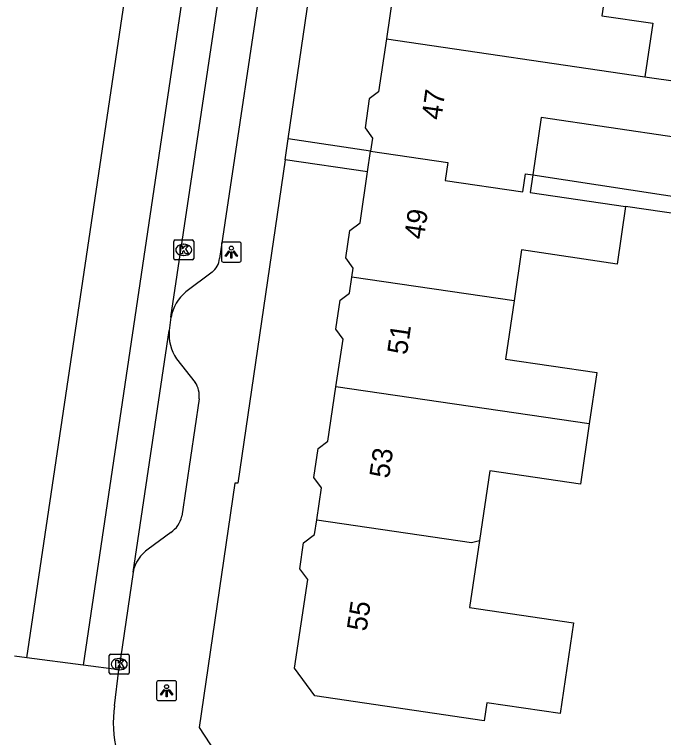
# Model space of a CAD drawing. Extents: x 162250 to 162654, y 380744 to 381605.
# Drawn here: x 162321.06 to 162353.49, y 381375.24 to 381411.35 of the extents above; entities that cross this region are included whole.
import ezdxf

# ---------------------------------------------------------------- set-up
doc = ezdxf.new("R2010")
doc.units = 0
for name, color, linetype in [('IMGEO_Kolk', 7, 'Continuous'), ('IMGEO_Lichtpunt', 7, 'Continuous'), ('IMGEO_Pand', 7, 'Continuous'), ('IMGEO_Pand_nummerreeks', 7, 'Continuous'), ('IMGEO_Rijbaan_lokaal_gesloten', 7, 'Continuous'), ('IMGEO_Rijbaan_lokaal_open', 7, 'Continuous'), ('IMGEO_Voetpad_open', 7, 'Continuous')]:
    doc.layers.add(name, color=color, linetype=linetype)

msp = doc.modelspace()

# ---------------------------------------------------------------- linework, layer by layer
at = {"layer": 'IMGEO_Kolk'}
for p, q in [((162329.087, 381400.092), (162329.939, 381400.092)), ((162329.012, 381399.166), (162329.012, 381400.018)), ((162329.5, 381399.872), (162329.525, 381399.872)), ((162330.013, 381400.018), (162330.013, 381399.166)), ((162329.523, 381399.312), (162329.498, 381399.312)), ((162329.939, 381399.092), (162329.087, 381399.092)), ((162325.794, 381378.476), (162325.794, 381379.328)), ((162325.869, 381379.402), (162326.721, 381379.402)), ((162326.282, 381379.182), (162326.307, 381379.182)), ((162326.795, 381379.328), (162326.795, 381378.476)), ((162326.721, 381378.402), (162325.869, 381378.402)), ((162326.305, 381378.622), (162326.28, 381378.622))]:
    msp.add_line(p, q, dxfattribs=at)
for points in [[(162329.087, 381400.092), (162329.939, 381400.092)], [(162329.012, 381399.166), (162329.012, 381400.018)], [(162329.333, 381399.792), (162329.456, 381399.792), (162329.456, 381399.641), (162329.586, 381399.792), (162329.75, 381399.792), (162329.604, 381399.641), (162329.757, 381399.392), (162329.605, 381399.392), (162329.52, 381399.556), (162329.456, 381399.489), (162329.456, 381399.392), (162329.333, 381399.392), (162329.333, 381399.792)], [(162330.013, 381400.018), (162330.013, 381399.166)], [(162329.939, 381399.092), (162329.087, 381399.092)], [(162325.794, 381378.476), (162325.794, 381379.328)], [(162325.869, 381379.402), (162326.721, 381379.402)], [(162326.115, 381379.102), (162326.238, 381379.102), (162326.238, 381378.951), (162326.368, 381379.102), (162326.532, 381379.102), (162326.386, 381378.951), (162326.539, 381378.702), (162326.387, 381378.702), (162326.302, 381378.866), (162326.238, 381378.799), (162326.238, 381378.702), (162326.115, 381378.702), (162326.115, 381379.102)], [(162326.795, 381379.328), (162326.795, 381378.476)], [(162326.721, 381378.402), (162325.869, 381378.402)]]:
    msp.add_lwpolyline(points, dxfattribs=at)
for centre, start, end in [((162329.089, 381400.016), 91.552, 178.448), ((162329.089, 381400.016), 91.552, 178.448), ((162329.937, 381400.016), 1.552, 88.448), ((162329.937, 381400.016), 1.552, 88.448), ((162329.089, 381399.168), 181.552, 268.448), ((162329.089, 381399.168), 181.552, 268.448), ((162329.937, 381399.168), 271.552, 358.448), ((162329.937, 381399.168), 271.552, 358.448), ((162325.871, 381379.326), 91.552, 178.448), ((162325.871, 381379.326), 91.552, 178.448), ((162326.719, 381379.326), 1.552, 88.448), ((162326.719, 381379.326), 1.552, 88.448), ((162325.871, 381378.478), 181.552, 268.448), ((162325.871, 381378.478), 181.552, 268.448), ((162326.719, 381378.478), 271.552, 358.448), ((162326.719, 381378.478), 271.552, 358.448)]:
    msp.add_arc(centre, 0.0765, start, end, dxfattribs=at)
for centre, major_axis, ratio, start_param, end_param in [((162329.499, 381399.592), (-0.387, 0.002), 0.722429, 4.712389, 7.853982), ((162329.524, 381399.592), (-0.39, 0.002), 0.717154, 1.570796, 4.712389), ((162326.281, 381378.902), (-0.387, 0.002), 0.722429, 4.712389, 7.853982), ((162326.306, 381378.902), (-0.39, 0.002), 0.717154, 1.570796, 4.712389)]:
    msp.add_ellipse(centre, major_axis=major_axis, ratio=ratio, start_param=start_param, end_param=end_param, dxfattribs=at)
at = {"layer": 'IMGEO_Lichtpunt'}
for p, q in [((162331.395, 381399.884), (162331.395, 381399.077)), ((162331.395, 381399.884), (162331.395, 381399.077)), ((162332.297, 381399.979), (162331.489, 381399.979)), ((162332.297, 381399.979), (162331.489, 381399.979)), ((162332.391, 381399.077), (162332.391, 381399.884)), ((162332.391, 381399.077), (162332.391, 381399.884)), ((162331.489, 381398.983), (162332.297, 381398.983)), ((162331.489, 381398.983), (162332.297, 381398.983)), ((162329.061, 381378.076), (162328.253, 381378.076)), ((162329.061, 381378.076), (162328.253, 381378.076)), ((162328.159, 381377.981), (162328.159, 381377.174)), ((162328.159, 381377.981), (162328.159, 381377.174)), ((162329.155, 381377.174), (162329.155, 381377.981)), ((162329.155, 381377.174), (162329.155, 381377.981)), ((162328.253, 381377.08), (162329.061, 381377.08)), ((162328.253, 381377.08), (162329.061, 381377.08))]:
    msp.add_line(p, q, dxfattribs=at)
for points in [[(162331.769, 381399.548), (162331.808, 381399.52), (162331.62, 381399.258), (162331.582, 381399.285), (162331.769, 381399.548)], [(162331.871, 381399.5), (162331.918, 381399.5), (162331.918, 381399.178), (162331.871, 381399.178), (162331.871, 381399.5)], [(162331.981, 381399.52), (162332.019, 381399.547), (162332.206, 381399.285), (162332.167, 381399.257), (162331.981, 381399.52)], [(162328.533, 381377.645), (162328.572, 381377.617), (162328.384, 381377.355), (162328.346, 381377.382), (162328.533, 381377.645)], [(162328.745, 381377.617), (162328.783, 381377.644), (162328.97, 381377.382), (162328.931, 381377.354), (162328.745, 381377.617)], [(162328.635, 381377.597), (162328.682, 381377.597), (162328.682, 381377.275), (162328.635, 381377.275), (162328.635, 381377.597)]]:
    msp.add_lwpolyline(points, dxfattribs=at)
for centre in [(162331.894, 381399.682), (162328.658, 381377.779)]:
    msp.add_circle(centre, 0.0994, dxfattribs=at)
for centre, start, end in [((162331.489, 381399.884), 90, 180), ((162331.489, 381399.884), 90, 180), ((162332.297, 381399.884), 0, 90), ((162332.297, 381399.884), 0, 90), ((162331.489, 381399.077), 180, 270), ((162331.489, 381399.077), 180, 270), ((162332.297, 381399.077), 270, 0), ((162332.297, 381399.077), 270, 360), ((162328.253, 381377.981), 90, 180), ((162328.253, 381377.981), 90, 180), ((162329.061, 381377.981), 0, 90), ((162329.061, 381377.981), 0, 90), ((162328.253, 381377.174), 180, 270), ((162328.253, 381377.174), 180, 270), ((162329.061, 381377.174), 270, 0), ((162329.061, 381377.174), 270, 360)]:
    msp.add_arc(centre, 0.0946, start, end, dxfattribs=at)
at = {"layer": 'IMGEO_Pand'}
for points in [[(162340.6, 381416.724), (162340.321, 381414.841), (162339.852, 381414.492), (162339.639, 381413.054), (162340.001, 381412.566), (162339.641, 381410.127)], [(162348.734, 381415.534), (162348.599, 381414.289), (162350.805, 381413.95), (162350.768, 381413.723), (162350.412, 381411.289), (162352.951, 381410.914), (162352.555, 381408.238)], [(162339.641, 381410.127), (162339.25, 381407.481), (162338.788, 381407.138), (162338.573, 381405.685), (162338.949, 381405.179), (162338.853, 381404.529)], [(162339.641, 381410.127), (162352.555, 381408.238)], [(162352.555, 381408.238), (162354.32, 381407.98), (162354.536, 381407.946), (162354.13, 381405.202), (162347.377, 381406.2), (162346.955, 381403.343)], [(162338.699, 381403.489), (162338.853, 381404.529)], [(162338.853, 381404.529), (162342.712, 381403.964), (162342.579, 381403.056), (162346.457, 381402.489), (162346.59, 381403.397), (162346.955, 381403.343)], [(162337.919, 381398.234), (162337.986, 381398.684), (162337.606, 381399.195), (162337.808, 381400.561), (162338.323, 381400.943), (162338.699, 381403.489)], [(162346.955, 381403.343), (162346.825, 381402.46), (162351.59, 381401.756)], [(162351.59, 381401.756), (162351.165, 381398.884), (162346.399, 381399.588), (162346.024, 381397.048)], [(162337.122, 381392.761), (162337.473, 381395.14), (162337.112, 381395.626), (162337.327, 381397.082), (162337.801, 381397.434), (162337.919, 381398.234)], [(162346.024, 381397.048), (162337.919, 381398.234)], [(162346.024, 381397.048), (162345.595, 381394.143), (162350.157, 381393.469), (162349.779, 381390.908)], [(162336.163, 381386.115), (162336.399, 381387.712), (162336.013, 381388.232), (162336.226, 381389.674), (162336.72, 381390.041), (162337.122, 381392.761)], [(162349.779, 381390.908), (162337.122, 381392.761)], [(162349.779, 381390.908), (162349.334, 381387.89), (162344.808, 381388.559), (162344.295, 381385.086)], [(162344.295, 381385.086), (162343.8, 381381.738), (162348.988, 381380.972), (162348.321, 381376.436), (162344.66, 381376.975), (162344.528, 381376.079), (162336.071, 381377.329), (162335.056, 381378.696), (162335.711, 381383.129), (162335.309, 381383.67), (162335.501, 381384.968), (162336.054, 381385.378), (162336.163, 381386.115)], [(162336.163, 381386.115), (162343.896, 381384.983), (162344.295, 381385.086)]]:
    msp.add_lwpolyline(points, dxfattribs=at)
at = {"layer": 'IMGEO_Rijbaan_lokaal_gesloten'}
for points in [[(162321.673, 381379.215), (162345.986, 381542.729)], [(162348.846, 381542.303), (162344.03, 381510.414), (162324.497, 381378.848)], [(162328.878, 381396.23), (162335.68, 381441.768)], [(162328.878, 381396.23), (162328.79, 381395.572)], [(162326.988, 381383.502), (162328.79, 381395.572)], [(162326.988, 381383.502), (162326.277, 381378.617)]]:
    msp.add_lwpolyline(points, dxfattribs=at)
at = {"layer": 'IMGEO_Rijbaan_lokaal_open'}
for points in [[(162321.673, 381379.215), (162321.057, 381379.295), (162321.057, 381379.295)], [(162324.497, 381378.848), (162321.673, 381379.215)], [(162326.277, 381378.617), (162324.497, 381378.848)], [(162326.057, 381376.827), (162326.277, 381378.617)]]:
    msp.add_lwpolyline(points, dxfattribs=at)
msp.add_arc((162331.617, 381375.985), 5.623, 171.3899, 264.7176, dxfattribs=at)
at = {"layer": 'IMGEO_Voetpad_open'}
for points in [[(162337.12, 381438.08), (162336.991, 381437.217), (162336.334, 381432.816), (162331.307, 381399.157)], [(162334.728, 381405.133), (162338.89, 381433.553)], [(162334.576, 381404.093), (162334.728, 381405.133)], [(162338.853, 381404.529), (162334.728, 381405.133)], [(162334.576, 381404.093), (162332.211, 381387.945), (162332.068, 381387.938), (162330.281, 381375.735), (162331.101, 381374.491)], [(162338.699, 381403.489), (162334.576, 381404.093)], [(162346.955, 381403.343), (162373.077, 381399.345)], [(162360.858, 381400.414), (162351.59, 381401.756)], [(162330.928, 381398.477), (162329.621, 381397.5)], [(162329.156, 381394.151), (162330.094, 381392.976)], [(162330.287, 381392.156), (162329.418, 381386.291)], [(162328.862, 381385.485), (162327.738, 381384.647)]]:
    msp.add_lwpolyline(points, dxfattribs=at)
for centre, radius, start, end in [((162330.281, 381399.283), 1.034, 308.7422, 352.9913), ((162331.004, 381395.839), 2.161, 129.7702, 169.5711), ((162330.948, 381395.37), 2.168, 174.6603, 214.2266), ((162329.014, 381392.289), 1.279, 354.0243, 32.4645), ((162328.202, 381386.535), 1.241, 302.1584, 348.6438), ((162328.76, 381383.159), 1.805, 124.489, 169.0597)]:
    msp.add_arc(centre, radius, start, end, dxfattribs=at)

# ---------------------------------------------------------------- texts
at = {"layer": 'IMGEO_Pand_nummerreeks'}
for s, rotation, p in [('47', 81.9903, (162342.381, 381406.052)), ('49', 81.5663, (162341.509, 381400.083)), ('51', 81.7095, (162340.663, 381394.318)), ('53', 81.7897, (162339.772, 381388.152)), ('55', 81.5251, (162338.644, 381380.51))]:
    msp.add_text(s, height=1, rotation=rotation, dxfattribs=at).set_placement(p)

doc.saveas('drawing.dxf')
